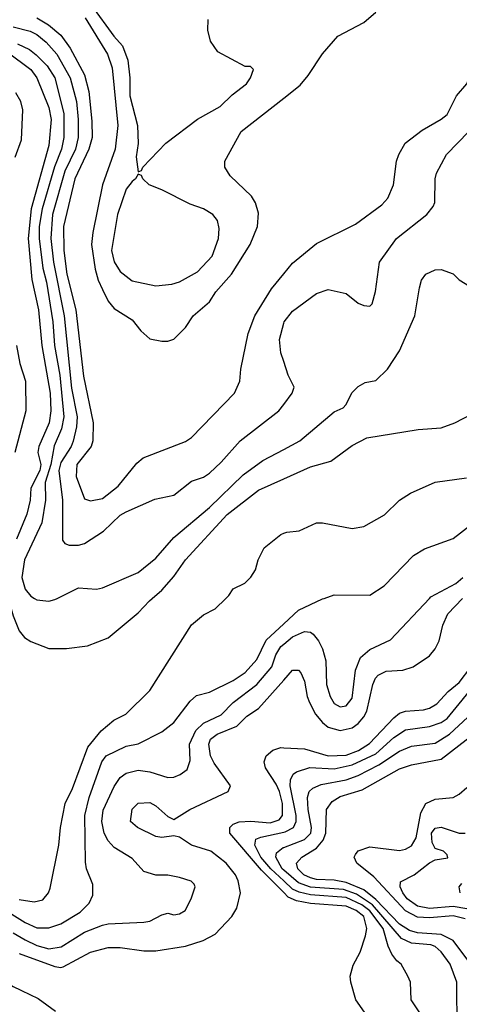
# Model space of a CAD drawing. Header units: inches. Extents: x 1793402 to 1900366, y 320852 to 470679.
# Tile 382 of 604: x 1849112 to 1850591, y 438635 to 441946. Entities that reach past the tile are written whole.
import ezdxf

# ---------------------------------------------------------------- set-up
doc = ezdxf.new("R2010")
doc.units = ezdxf.units.IN
doc.header["$MEASUREMENT"] = 0
for name, color, linetype in [('B8443', 7, 'Continuous'), ('B8444', 7, 'Continuous'), ('B8453', 7, 'Continuous'), ('B8454', 7, 'Continuous')]:
    doc.layers.add(name, color=color, linetype=linetype)

msp = doc.modelspace()

# ---------------------------------------------------------------- linework, layer by layer
at = {"layer": 'B8443', "color": 4}
for points, elevation in [([(1848790.4, 440000), (1848791.2, 439968.8), (1848781.5, 439890), (1848765.2, 439830), (1848688, 439690), (1848652.4, 439610), (1848644, 439570), (1848649.2, 439529.2), (1848683.1, 439430), (1848730.3, 439230), (1848732.6, 439190), (1848721.1, 439070), (1848727.2, 439030), (1848760.9, 438970), (1848790, 438933.4), (1848853.7, 438873.7), (1848940.2, 438820.2), (1848993.7, 438753.7), (1849090, 438695.3), (1849174.1, 438654.1), (1849232.4, 438612.4)], 336), ([(1849073.5, 440000), (1849090, 439941), (1849110, 439891), (1849128.3, 439868.3), (1849150, 439854.8), (1849210, 439831), (1849270, 439830.8), (1849340.2, 439839.8), (1849410, 439866.8), (1849510, 439950.7), (1849548.3, 439991.7), (1849557.9, 440000)], 364), ([(1849110, 438987), (1849160.9, 438979.1), (1849190, 438986.8), (1849209.2, 439010), (1849214.2, 439025.8), (1849243.7, 439170), (1849249.5, 439230), (1849265.1, 439310), (1849290, 439361), (1849340.8, 439499.2), (1849386, 439554), (1849429, 439590), (1849469.5, 439610.5), (1849549.2, 439690), (1849690, 439911), (1849730, 439944.7), (1849770, 439964.7), (1849805.3, 440000)], 356), ([(1849161.3, 440000), (1849170, 439994.8), (1849210, 439991), (1849230, 439996), (1849238.2, 440000)], 368), ([(1849050, 438960.8), (1849130, 438910.3), (1849170, 438892), (1849210, 438892.4), (1849250, 438906), (1849315.7, 438944.3), (1849345.2, 438974.8), (1849357.7, 439002.3), (1849357.7, 439037.7), (1849337.2, 439090), (1849332.9, 439112.9), (1849331.1, 439270), (1849345.4, 439330), (1849388, 439450), (1849402.9, 439470), (1849470, 439503), (1849510, 439510.7), (1849590, 439550.7), (1849630, 439582.8), (1849685.8, 439654.2), (1849707.2, 439672.8), (1849750, 439684), (1849830, 439723.8), (1849870, 439750.5), (1849910, 439794), (1849940.6, 439859.4), (1850000, 439914.4)], 352), ([(1849090, 438874.9), (1849130, 438851.7), (1849170, 438833.1), (1849210, 438821.7), (1849251.9, 438828.1), (1849330, 438877.6), (1849390, 438901.6), (1849410, 438906), (1849530, 438910.7), (1849550, 438914), (1849590, 438936), (1849610, 438941), (1849630, 438936), (1849650, 438938.8), (1849668.7, 438950), (1849689, 438990), (1849702, 439030), (1849699, 439039), (1849688.9, 439048.9), (1849650, 439061.2), (1849610, 439069), (1849570, 439069), (1849530, 439081.2), (1849490, 439125.2), (1849430, 439162.7), (1849410, 439185.2), (1849396.2, 439210), (1849388.2, 439250), (1849392.5, 439287.5), (1849430, 439366.8), (1849450, 439397.3), (1849470, 439412.7), (1849510, 439422.4), (1849550, 439417.1), (1849610, 439397.3), (1849630, 439398.8), (1849652.1, 439407.9), (1849675.1, 439424.9), (1849685.6, 439454.4), (1849683.6, 439510), (1849704.1, 439555.9), (1849730, 439580.3), (1849790, 439608.4), (1849829.8, 439650.2), (1849910, 439710.4), (1849960.4, 439770), (1849973.7, 439810), (1849990, 439837.6), (1850000, 439845.8)], 348), ([(1849110, 438806.3), (1849230, 438762), (1849250, 438758.4), (1849258.6, 438761.4), (1849349.7, 438810.3), (1849410, 438826), (1849450, 438826.4), (1849530, 438814.4), (1849570, 438814.9), (1849670, 438830.5), (1849728.7, 438850), (1849770, 438870.8), (1849826, 438930), (1849842, 438958), (1849854.5, 439010), (1849847.3, 439050), (1849838.4, 439070), (1849807, 439110), (1849755.1, 439150), (1849689.7, 439169.7), (1849650, 439197.2), (1849630, 439201.2), (1849590, 439196), (1849570, 439199.5), (1849508.7, 439230), (1849485.2, 439250), (1849490, 439291.3), (1849510, 439310.8), (1849550, 439313.4), (1849570, 439302.8), (1849610, 439266), (1849630, 439256), (1849684, 439290), (1849813.2, 439350), (1849820.9, 439370), (1849766.1, 439446.1), (1849754, 439470), (1849748.2, 439510), (1849753.9, 439526.1), (1849776.4, 439543.6), (1849842, 439570), (1849876.4, 439603.6), (1849915.1, 439630), (1850000, 439725.2)], 344), ([(1850000, 439010.6), (1849925.7, 439085.7), (1849818.7, 439210), (1849818.4, 439230), (1849830, 439240.4), (1849850, 439248.7), (1849890, 439251.3), (1849954.5, 439245.5), (1849984.5, 439255.5), (1849996, 439270), (1849996.2, 439310), (1849986, 439350), (1849974.8, 439374.8), (1849938.4, 439430), (1849934.5, 439450), (1849940.9, 439470), (1849964, 439490), (1849990, 439498), (1850000, 439497.5)], 336), ([(1850000, 439050.3), (1849957.1, 439090), (1849923.5, 439130), (1849902.6, 439170), (1849906.6, 439190), (1849922.7, 439197.3), (1850000, 439213.5)], 332), ([(1850000, 439086), (1849995.3, 439090), (1849973, 439130), (1849975.3, 439144.7), (1849998.2, 439161.8), (1850000, 439162.4)], 328)]:
    msp.add_lwpolyline(points, dxfattribs=dict(at, elevation=elevation))
at = {"layer": 'B8444', "color": 4}
for points, elevation in [([(1849353.8, 441993.8), (1849428.5, 441890), (1849457.5, 441857.5), (1849475.3, 441810), (1849482.6, 441750), (1849482.6, 441690), (1849508.4, 441590), (1849510.8, 441529.2), (1849504, 441484), (1849510, 441434), (1849522, 441438), (1849526, 441450), (1849604, 441530), (1849710, 441610.7), (1849786.8, 441653.2), (1849826.6, 441693.4), (1849875.3, 441730), (1849888.7, 441750), (1849898, 441778), (1849888, 441788), (1849870, 441788.7), (1849778, 441838), (1849753.6, 441873.6), (1849745.2, 441910), (1849746.3, 441946.3)], 388), ([(1849170, 441951.6), (1849208.4, 441928.4), (1849250, 441894), (1849282.3, 441850), (1849330, 441760.7), (1849344.3, 441704.3), (1849355.1, 441604.9), (1849355.8, 441550), (1849344.9, 441510), (1849298, 441410), (1849259.6, 441250), (1849260.2, 441170), (1849270.2, 441090), (1849301.3, 440970), (1849327.1, 440747.1), (1849359.5, 440590), (1849358.4, 440530), (1849352.4, 440510), (1849303.8, 440450), (1849302.4, 440410), (1849330, 440334.8), (1849350, 440327.3), (1849390, 440335.5), (1849443.3, 440376.7), (1849505.6, 440454.4), (1849527.5, 440472.5), (1849670, 440526.8), (1849690, 440541), (1849834, 440690), (1849852.7, 440730), (1849856, 440770), (1849880.7, 440890), (1849902.9, 440950), (1849959.3, 441040.7), (1850000, 441090.6)], 376), ([(1849331.7, 441951.7), (1849407.2, 441830), (1849423.4, 441783.4), (1849442.3, 441590), (1849432.9, 441510), (1849390.3, 441390), (1849358, 441230), (1849353.1, 441190), (1849366.4, 441106.4), (1849375.8, 441070), (1849390, 441038.8), (1849410, 440998.8), (1849430, 440974.8), (1849490, 440936), (1849519.8, 440899.8), (1849550, 440872), (1849590, 440864.7), (1849610, 440864.7), (1849630, 440871.3), (1849669.5, 440910.5), (1849696, 440950), (1849750, 440997.3), (1849772, 441030), (1849824.5, 441090), (1849887, 441190), (1849912, 441250), (1849915.5, 441295.5), (1849905.2, 441330), (1849891.7, 441351.7), (1849820.1, 441420.1), (1849802, 441450), (1849802, 441470), (1849857.2, 441570), (1850000, 441682.1)], 384), ([(1849090, 441921.5), (1849146.8, 441906.8), (1849170, 441896), (1849201.3, 441870), (1849237, 441830), (1849281.5, 441750), (1849302.7, 441670), (1849309.1, 441610), (1849309.1, 441550), (1849299.6, 441510), (1849264.2, 441435.8), (1849222.8, 441290), (1849217.2, 441210), (1849225.4, 441130), (1849261.8, 440950), (1849286.1, 440706.1), (1849305.5, 440610), (1849303.2, 440576.8), (1849291.5, 440528.5), (1849284.9, 440510), (1849250, 440456.2), (1849243.5, 440430), (1849256.5, 440330), (1849256, 440196), (1849264, 440184), (1849278.8, 440178.8), (1849310, 440179.1), (1849330, 440184.9), (1849393.6, 440226.4), (1849450, 440279.1), (1849470, 440290.6), (1849566.3, 440333.7), (1849630, 440346.8), (1849690, 440393.4), (1849730, 440407.7), (1849750, 440420.7), (1849790, 440457.3), (1849853.2, 440530), (1849984, 440630), (1850000, 440651.5)], 372), ([(1849104.8, 441864.8), (1849145.1, 441845.1), (1849167.5, 441827.5), (1849204.2, 441790), (1849230.3, 441750), (1849260.2, 441630), (1849260.8, 441550), (1849252.6, 441510), (1849229.4, 441450.6), (1849187.5, 441310), (1849177.8, 441250), (1849177.2, 441210), (1849190.2, 441110.2), (1849202.7, 441062.7), (1849223.9, 440930), (1849229.2, 440850), (1849247.2, 440750), (1849260.2, 440610), (1849252.4, 440570), (1849227.4, 440512.6), (1849216.3, 440450), (1849198.2, 440390), (1849198.3, 440330), (1849186.4, 440253.6), (1849128.4, 440130), (1849119.3, 440070), (1849130, 440031.3), (1849150, 440006.8), (1849161.3, 440000)], 368), ([(1849070, 441837.2), (1849150, 441777.6), (1849170, 441750.5), (1849210, 441650.8), (1849217.6, 441610), (1849210, 441522), (1849151.1, 441310), (1849140.6, 441210), (1849152.3, 441072.3), (1849174.7, 440970), (1849186.9, 440850), (1849214.4, 440690), (1849216.5, 440630), (1849211.5, 440590), (1849176.5, 440510), (1849173.1, 440490), (1849182.8, 440450), (1849179.7, 440430), (1849149, 440370), (1849147.6, 440330), (1849136.5, 440283.5), (1849100.7, 440199.3)], 364), ([(1849096.9, 441483.1), (1849118.6, 441541.4), (1849123, 441643), (1849115.8, 441670), (1849099.3, 441699.3)], 364), ([(1850000, 440796), (1849990, 440826), (1849986, 440870), (1850000, 440925.3)], 372), ([(1849101, 440850), (1849112.3, 440790), (1849131.1, 440730), (1849132.9, 440630), (1849095.8, 440490)], 356), ([(1849238.2, 440000), (1849310, 440034.8), (1849370, 440031), (1849390, 440034.8), (1849510, 440087.3), (1849570, 440134.8), (1849630, 440204), (1849750, 440305.5), (1849864.2, 440415.8), (1849930, 440463), (1850000, 440500.8)], 368), ([(1849557.9, 440000), (1849590, 440027.7), (1849630, 440073.4), (1849669.6, 440130), (1849810, 440282.4), (1849915.8, 440364.2), (1850000, 440401.6)], 364), ([(1849805.3, 440000), (1849815.3, 440010), (1849830, 440032), (1849868.9, 440051.1), (1849889.1, 440070.9), (1849904.7, 440095.3), (1849914, 440130), (1849934, 440170), (1849990, 440214.8), (1850000, 440218.8)], 356)]:
    msp.add_lwpolyline(points, dxfattribs=dict(at, elevation=elevation))
at = {"layer": 'B8444', "color": 4, "elevation": 388}
msp.add_lwpolyline([(1849510, 441426), (1849502, 441410), (1849490, 441402), (1849470, 441375.3), (1849440.5, 441290), (1849421.3, 441170), (1849430, 441131), (1849450, 441098.8), (1849490, 441067.7), (1849570, 441050.7), (1849623.7, 441056.3), (1849650, 441064), (1849710, 441097.3), (1849759.3, 441150), (1849780.9, 441210), (1849783.2, 441243.2), (1849777.2, 441270), (1849761.2, 441290), (1849730, 441309.4), (1849685.1, 441325.1), (1849590, 441374), (1849548, 441390), (1849526, 441410), (1849522, 441422)], close=True, dxfattribs=at)
at = {"layer": 'B8453', "color": 4}
for points, elevation in [([(1850000, 439845.8), (1850030, 439870.3), (1850070, 439888.5), (1850090, 439886), (1850099, 439879), (1850117.2, 439857.2), (1850130.3, 439830.3), (1850141.6, 439790), (1850144.4, 439710), (1850156.3, 439670), (1850170, 439646.8), (1850190, 439634.8), (1850210, 439638.8), (1850230, 439664.7), (1850241.2, 439758.8), (1850258.7, 439801.3), (1850290, 439828), (1850359.1, 439860.9), (1850490, 440000)], 348), ([(1850000, 439162.4), (1850070, 439188.9), (1850091.1, 439210), (1850094, 439230), (1850082, 439290), (1850079.7, 439330), (1850085.6, 439350), (1850098.3, 439361.7), (1850126, 439374), (1850209.8, 439390.2), (1850250, 439404), (1850319.5, 439440.5), (1850390, 439485.7), (1850430, 439502.6), (1850510, 439513.4), (1850557.2, 439542.8), (1850619.6, 439600.4), (1850703.2, 439716.8), (1850715.3, 439750), (1850728.9, 439831.1), (1850744.8, 439890), (1850780.3, 439990), (1850785.5, 440000)], 328), ([(1850000, 439497.5), (1850070, 439493.7), (1850150, 439470.2), (1850210, 439472.2), (1850251.8, 439488.2), (1850288.6, 439511.4), (1850370, 439598.4), (1850390, 439614), (1850410, 439621.1), (1850470, 439624.6), (1850490, 439630.3), (1850514.9, 439645.1), (1850552.7, 439687.3), (1850590, 439717), (1850630, 439768.2), (1850641.4, 439810), (1850642, 439870), (1850651.1, 439910), (1850690, 439966.4), (1850706.7, 440000)], 336), ([(1850000, 439725.2), (1850030, 439758.8), (1850050, 439758.8), (1850057.3, 439750), (1850070, 439722), (1850078.4, 439670), (1850086.4, 439650), (1850106.7, 439610), (1850130, 439582.4), (1850150, 439567.2), (1850190, 439555.3), (1850230, 439564.9), (1850250, 439578.7), (1850270, 439601.6), (1850279.6, 439620.4), (1850299.7, 439710), (1850308.5, 439731.5), (1850318, 439742), (1850344.7, 439755.3), (1850401.2, 439758.8), (1850435.3, 439770), (1850490, 439806.8), (1850509.2, 439830), (1850522.9, 439857.1), (1850535.6, 439910), (1850552.5, 439947.5), (1850601.4, 440000)], 344), ([(1850000, 439914.4), (1850050, 439960.7), (1850130, 439998), (1850136, 440000)], 352), ([(1850000, 439213.5), (1850005.4, 439214.6), (1850033, 439230), (1850042.3, 439250), (1850042.4, 439270), (1850021.7, 439370), (1850022.4, 439390), (1850031.3, 439408.7), (1850043.1, 439416.9), (1850088.4, 439431.6), (1850170, 439427.1), (1850230, 439440.2), (1850310, 439477.3), (1850370, 439531.8), (1850410, 439558), (1850490.9, 439569.1), (1850530, 439582.6), (1850550, 439595.8), (1850654.7, 439725.3), (1850669.8, 439750), (1850681.4, 439790), (1850686, 439854), (1850703.5, 439910), (1850746.2, 440000)], 332), ([(1850630, 438769.6), (1850569.6, 438850), (1850529.8, 438869.8), (1850450, 438875.4), (1850423, 438883), (1850390, 438904.2), (1850310, 438987), (1850270, 439019.5), (1850210, 439044.7), (1850170, 439052.2), (1850110, 439054.6), (1850090, 439060.3), (1850068, 439070), (1850048, 439090), (1850043.6, 439110), (1850060.9, 439130), (1850110, 439159.6), (1850132.9, 439187.1), (1850141.4, 439210), (1850143.6, 439290), (1850163.3, 439316.7), (1850190, 439333.4), (1850263.6, 439356.4), (1850390, 439427.2), (1850430, 439440.3), (1850530, 439459.5), (1850673.3, 439570)], 324), ([(1850610, 438922), (1850570, 438932.8), (1850490, 438926), (1850450, 438928.5), (1850410, 438949), (1850303.4, 439063.4), (1850246, 439110), (1850237.2, 439130), (1850241.5, 439138.5), (1850250, 439150.8), (1850290, 439164.9), (1850390, 439152.2), (1850410, 439156.4), (1850430, 439168.2), (1850445.3, 439194.7), (1850461.4, 439278.6), (1850478, 439310), (1850510, 439324.4), (1850570, 439330.5), (1850590, 439342), (1850615.5, 439364.5)], 316), ([(1850615.7, 438955.7), (1850570, 438964), (1850490, 438957.2), (1850450, 438964.5), (1850415.1, 438990), (1850400.5, 439010), (1850392.3, 439030), (1850393.2, 439046.8), (1850439, 439070), (1850490, 439110.8), (1850510, 439121), (1850552.1, 439127.9), (1850550, 439138), (1850538, 439150), (1850510, 439159), (1850499.6, 439179.6), (1850497, 439210), (1850510, 439227.3), (1850530, 439230.5), (1850590, 439210.5), (1850610, 439210.6)], 312), ([(1850583, 438550), (1850582, 438710), (1850559.5, 438770), (1850530, 438811.8), (1850510, 438829.6), (1850494.9, 438834.9), (1850430, 438840.4), (1850396.8, 438856.8), (1850298.4, 438970), (1850245, 439005), (1850201.1, 439021.1), (1850090, 439029.2), (1850050, 439043.4), (1850000, 439086)], 328), ([(1850468.7, 438590), (1850428.7, 438650), (1850426, 438710), (1850418, 438730), (1850395.3, 438770), (1850380.7, 438780.7), (1850363.3, 438803.3), (1850350.9, 438830.9), (1850334.4, 438890), (1850290, 438949.8), (1850262.7, 438970), (1850210, 438994.3), (1850090, 439003.2), (1850051.6, 439011.6), (1850030, 439022.5), (1850000, 439050.3)], 332), ([(1850326.6, 438530), (1850242.7, 438650), (1850226, 438710), (1850223.7, 438730), (1850233.8, 438766.2), (1850257, 438810), (1850274.9, 438865.1), (1850279.6, 438890), (1850269.6, 438930), (1850243.6, 438950), (1850210, 438964.5), (1850090, 438973.8), (1850043, 438983), (1850015.3, 438995.3), (1850000, 439010.6)], 336), ([(1850593.3, 439010), (1850589.7, 439030), (1850598.9, 439041.1)], 308)]:
    msp.add_lwpolyline(points, dxfattribs=dict(at, elevation=elevation))
at = {"layer": 'B8454', "color": 4}
for points, elevation in [([(1850000, 441090.6), (1850030, 441127.3), (1850110, 441193.4), (1850241.5, 441258.5), (1850330, 441322.8), (1850350, 441346), (1850369.3, 441390), (1850379.3, 441470), (1850387.2, 441492.8), (1850409, 441530), (1850465.4, 441574.6), (1850530, 441610.6), (1850550, 441627.3), (1850580.9, 441690), (1850616.2, 441730), (1850696.9, 441930), (1850709.7, 441990.3)], 376), ([(1850000, 441682.1), (1850054.9, 441725.1), (1850082, 441758), (1850130, 441831), (1850182, 441890), (1850270, 441936), (1850310, 441971)], 384), ([(1850000, 440925.3), (1850001.2, 440930), (1850030, 440966), (1850110, 441024.7), (1850150, 441038), (1850210, 441024.7), (1850250, 440992), (1850270, 440984.7), (1850290, 440982), (1850298, 440990), (1850308.4, 441031.6), (1850322, 441130), (1850379, 441210), (1850482, 441290), (1850503.1, 441316.9), (1850508.9, 441331.1), (1850509.2, 441410), (1850514, 441430), (1850547.7, 441492.3), (1850622.7, 441570)], 372), ([(1850000, 440500.8), (1850054, 440530), (1850170, 440626.8), (1850199.5, 440640.5), (1850209.4, 440650.6), (1850230, 440692), (1850250, 440712), (1850274, 440726), (1850310, 440732), (1850349.1, 440770.9), (1850390, 440832), (1850440.9, 440950), (1850456.5, 441043.5), (1850464, 441070), (1850478, 441090), (1850510, 441104.7), (1850530, 441106), (1850570, 441091), (1850590, 441071), (1850624.7, 441050)], 368), ([(1850000, 440651.5), (1850028.7, 440690), (1850035.3, 440710), (1850015.3, 440750), (1850000, 440796)], 372), ([(1850000, 440401.6), (1850090, 440441.6), (1850158.3, 440461.7), (1850230, 440514), (1850280.2, 440539.8), (1850452, 440568), (1850530, 440573.4), (1850575.3, 440590), (1850664.1, 440635.9)], 364), ([(1850000, 440218.8), (1850010, 440222.8), (1850052.5, 440227.5), (1850110, 440254), (1850130, 440254), (1850230, 440234.8), (1850270, 440241), (1850338.9, 440281.1), (1850389, 440330), (1850426.2, 440353.8), (1850510, 440390.6), (1850614.8, 440405.2)], 356), ([(1850136, 440000), (1850170, 440011.3), (1850290, 440011), (1850337.5, 440042.5), (1850436.5, 440143.5), (1850473.6, 440166.4), (1850570, 440201), (1850630, 440246.8)], 352), ([(1850490, 440000), (1850494.9, 440005.1), (1850579.3, 440050), (1850602.9, 440070)], 348)]:
    msp.add_lwpolyline(points, dxfattribs=dict(at, elevation=elevation))

doc.saveas('drawing.dxf')
